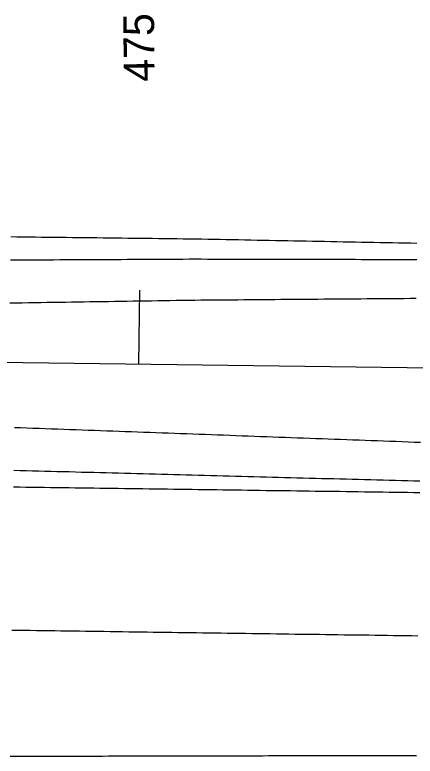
# Model space of a CAD drawing. Extents: x 2145147 to 2158018, y 137519 to 148068.
# Drawn here: x 2155483.8 to 2155548.8, y 142856.9 to 142977.4 of the extents above; entities that cross this region are included whole.
import ezdxf

# ---------------------------------------------------------------- set-up
doc = ezdxf.new("R2010")
doc.units = 0
for name, color, linetype in [('EX_Align_1', 7, 'Continuous'), ('EX_Align_1_Sta', 7, 'Continuous'), ('PR_Phasing_Pavement_1', 7, 'Continuous')]:
    doc.layers.add(name, color=color, linetype=linetype)

msp = doc.modelspace()

# ---------------------------------------------------------------- linework, layer by layer
at = {"layer": 'EX_Align_1'}
msp.add_line((2155478.49, 142920.99), (2156218.29, 142911.22), dxfattribs=at)
msp.add_lwpolyline([(2155503.99, 142932.66), (2155503.83, 142920.66)], dxfattribs=at)
at = {"layer": 'PR_Phasing_Pavement_1'}
for points in [[(2155483.11, 142941.38), (2155484.11, 142941.37), (2155485.11, 142941.36), (2155486.11, 142941.35), (2155487.11, 142941.33), (2155488.11, 142941.32), (2155489.11, 142941.31), (2155490.11, 142941.3), (2155491.11, 142941.29), (2155492.11, 142941.28), (2155493.11, 142941.26), (2155494.11, 142941.25), (2155495.11, 142941.24), (2155496.11, 142941.23), (2155497.11, 142941.22), (2155498.11, 142941.21), (2155499.11, 142941.19), (2155500.11, 142941.18), (2155501.11, 142941.17), (2155502.11, 142941.16), (2155503.11, 142941.15), (2155504.11, 142941.14), (2155505.11, 142941.12), (2155506.11, 142941.11), (2155507.11, 142941.1), (2155508.11, 142941.09), (2155509.11, 142941.08), (2155510.11, 142941.07), (2155511.11, 142941.05), (2155512.11, 142941.04), (2155513.11, 142941.02), (2155514.11, 142941), (2155515.11, 142940.99), (2155516.11, 142940.97), (2155517.11, 142940.95), (2155518.11, 142940.93), (2155519.11, 142940.91), (2155520.11, 142940.89), (2155521.11, 142940.87), (2155522.11, 142940.85), (2155523.11, 142940.83), (2155524.11, 142940.81), (2155525.11, 142940.79), (2155526.11, 142940.78), (2155527.11, 142940.76), (2155528.1, 142940.74), (2155529.1, 142940.72), (2155530.1, 142940.7), (2155531.1, 142940.68), (2155532.1, 142940.66), (2155533.1, 142940.64), (2155534.1, 142940.62), (2155535.1, 142940.6), (2155536.1, 142940.58), (2155537.1, 142940.56), (2155538.1, 142940.55), (2155539.1, 142940.53), (2155540.1, 142940.51), (2155541.1, 142940.49), (2155542.1, 142940.47), (2155543.1, 142940.45), (2155544.1, 142940.43), (2155545.1, 142940.41), (2155546.1, 142940.39), (2155547.1, 142940.37), (2155548.1, 142940.35), (2155549.1, 142940.34)], [(2155483.06, 142937.59), (2155484.06, 142937.6), (2155485.06, 142937.6), (2155486.06, 142937.61), (2155487.06, 142937.61), (2155488.06, 142937.62), (2155489.06, 142937.63), (2155490.06, 142937.63), (2155491.06, 142937.64), (2155492.06, 142937.64), (2155493.06, 142937.65), (2155494.06, 142937.65), (2155495.06, 142937.66), (2155496.06, 142937.66), (2155497.06, 142937.67), (2155498.06, 142937.67), (2155499.06, 142937.68), (2155500.06, 142937.69), (2155501.06, 142937.69), (2155502.06, 142937.7), (2155503.06, 142937.7), (2155504.06, 142937.71), (2155505.06, 142937.71), (2155506.06, 142937.72), (2155507.06, 142937.72), (2155508.06, 142937.73), (2155509.06, 142937.73), (2155510.06, 142937.74), (2155511.06, 142937.74), (2155512.06, 142937.75), (2155513.06, 142937.75), (2155514.06, 142937.75), (2155515.06, 142937.74), (2155516.06, 142937.74), (2155517.06, 142937.74), (2155518.06, 142937.74), (2155519.06, 142937.74), (2155520.06, 142937.73), (2155521.06, 142937.73), (2155522.06, 142937.73), (2155523.06, 142937.73), (2155524.06, 142937.73), (2155525.06, 142937.72), (2155526.06, 142937.72), (2155527.06, 142937.72), (2155528.07, 142937.72), (2155529.07, 142937.72), (2155530.07, 142937.71), (2155531.07, 142937.71), (2155532.07, 142937.71), (2155533.07, 142937.71), (2155534.07, 142937.71), (2155535.07, 142937.7), (2155536.07, 142937.7), (2155537.07, 142937.7), (2155538.07, 142937.7), (2155539.07, 142937.7), (2155540.07, 142937.69), (2155541.07, 142937.69), (2155542.07, 142937.69), (2155543.07, 142937.69), (2155544.07, 142937.69), (2155545.07, 142937.68), (2155546.07, 142937.68), (2155547.07, 142937.68), (2155548.07, 142937.68), (2155549.07, 142937.68)], [(2155482.97, 142930.61), (2155483.97, 142930.63), (2155484.97, 142930.64), (2155485.97, 142930.66), (2155486.97, 142930.67), (2155487.97, 142930.69), (2155488.97, 142930.7), (2155489.97, 142930.72), (2155490.97, 142930.74), (2155491.97, 142930.75), (2155492.97, 142930.77), (2155493.97, 142930.78), (2155494.97, 142930.8), (2155495.97, 142930.81), (2155496.97, 142930.83), (2155497.97, 142930.85), (2155498.97, 142930.86), (2155499.97, 142930.88), (2155500.97, 142930.89), (2155501.97, 142930.91), (2155502.97, 142930.92), (2155503.97, 142930.94), (2155504.97, 142930.96), (2155505.97, 142930.97), (2155506.97, 142930.99), (2155507.97, 142931), (2155508.97, 142931.02), (2155509.98, 142931.03), (2155510.98, 142931.05), (2155511.98, 142931.06), (2155512.98, 142931.07), (2155513.98, 142931.08), (2155514.98, 142931.09), (2155515.98, 142931.1), (2155516.98, 142931.11), (2155517.98, 142931.11), (2155518.98, 142931.12), (2155519.98, 142931.13), (2155520.98, 142931.14), (2155521.98, 142931.15), (2155522.98, 142931.16), (2155523.98, 142931.16), (2155524.98, 142931.17), (2155525.98, 142931.18), (2155526.98, 142931.19), (2155527.98, 142931.2), (2155528.98, 142931.2), (2155529.98, 142931.21), (2155530.98, 142931.22), (2155531.98, 142931.23), (2155532.98, 142931.24), (2155533.98, 142931.25), (2155534.98, 142931.25), (2155535.98, 142931.26), (2155536.98, 142931.27), (2155537.98, 142931.28), (2155538.98, 142931.29), (2155539.98, 142931.29), (2155540.98, 142931.3), (2155541.98, 142931.31), (2155542.98, 142931.32), (2155543.98, 142931.33), (2155544.98, 142931.34), (2155545.98, 142931.34), (2155546.98, 142931.35), (2155547.98, 142931.36), (2155548.98, 142931.37)], [(2155483.7, 142910.37), (2155484.7, 142910.34), (2155485.7, 142910.3), (2155486.7, 142910.26), (2155487.7, 142910.23), (2155488.7, 142910.19), (2155489.7, 142910.15), (2155490.7, 142910.12), (2155491.7, 142910.08), (2155492.7, 142910.04), (2155493.7, 142910.01), (2155494.7, 142909.97), (2155495.7, 142909.93), (2155496.69, 142909.9), (2155497.69, 142909.86), (2155498.69, 142909.82), (2155499.69, 142909.79), (2155500.69, 142909.75), (2155501.69, 142909.71), (2155502.69, 142909.68), (2155503.69, 142909.64), (2155504.69, 142909.6), (2155505.69, 142909.57), (2155506.69, 142909.53), (2155507.69, 142909.49), (2155508.69, 142909.46), (2155509.69, 142909.42), (2155510.69, 142909.38), (2155511.69, 142909.35), (2155512.69, 142909.31), (2155513.69, 142909.27), (2155514.69, 142909.24), (2155515.69, 142909.2), (2155516.69, 142909.16), (2155517.69, 142909.13), (2155518.69, 142909.09), (2155519.69, 142909.05), (2155520.69, 142909.02), (2155521.68, 142908.98), (2155522.68, 142908.94), (2155523.68, 142908.91), (2155524.68, 142908.87), (2155525.68, 142908.83), (2155526.68, 142908.8), (2155527.68, 142908.76), (2155528.68, 142908.72), (2155529.68, 142908.69), (2155530.68, 142908.65), (2155531.68, 142908.61), (2155532.68, 142908.58), (2155533.68, 142908.54), (2155534.68, 142908.5), (2155535.68, 142908.47), (2155536.68, 142908.43), (2155537.68, 142908.39), (2155538.68, 142908.36), (2155539.68, 142908.32), (2155540.68, 142908.28), (2155541.68, 142908.25), (2155542.68, 142908.21), (2155543.68, 142908.17), (2155544.68, 142908.14), (2155545.68, 142908.1), (2155546.67, 142908.06), (2155547.67, 142908.03), (2155548.67, 142907.99), (2155549.67, 142907.95)], [(2155483.61, 142903.4), (2155484.61, 142903.38), (2155485.61, 142903.35), (2155486.61, 142903.32), (2155487.61, 142903.3), (2155488.61, 142903.27), (2155489.61, 142903.24), (2155490.61, 142903.22), (2155491.61, 142903.19), (2155492.61, 142903.17), (2155493.61, 142903.14), (2155494.6, 142903.11), (2155495.6, 142903.09), (2155496.6, 142903.06), (2155497.6, 142903.03), (2155498.6, 142903.01), (2155499.6, 142902.98), (2155500.6, 142902.95), (2155501.6, 142902.93), (2155502.6, 142902.9), (2155503.6, 142902.87), (2155504.6, 142902.85), (2155505.6, 142902.82), (2155506.6, 142902.8), (2155507.6, 142902.77), (2155508.6, 142902.74), (2155509.6, 142902.72), (2155510.6, 142902.69), (2155511.6, 142902.66), (2155512.6, 142902.64), (2155513.6, 142902.61), (2155514.6, 142902.58), (2155515.6, 142902.56), (2155516.6, 142902.53), (2155517.6, 142902.5), (2155518.6, 142902.48), (2155519.6, 142902.45), (2155520.6, 142902.43), (2155521.6, 142902.4), (2155522.6, 142902.37), (2155523.6, 142902.35), (2155524.6, 142902.32), (2155525.6, 142902.29), (2155526.6, 142902.27), (2155527.6, 142902.24), (2155528.6, 142902.21), (2155529.6, 142902.19), (2155530.6, 142902.16), (2155531.6, 142902.13), (2155532.59, 142902.11), (2155533.59, 142902.08), (2155534.59, 142902.05), (2155535.59, 142902.03), (2155536.59, 142902), (2155537.59, 142901.98), (2155538.59, 142901.95), (2155539.59, 142901.92), (2155540.59, 142901.9), (2155541.59, 142901.87), (2155542.59, 142901.84), (2155543.59, 142901.82), (2155544.59, 142901.79), (2155545.59, 142901.76), (2155546.59, 142901.74), (2155547.59, 142901.71), (2155548.59, 142901.68), (2155549.59, 142901.66)], [(2155483.57, 142900.7), (2155484.57, 142900.68), (2155485.57, 142900.67), (2155486.57, 142900.65), (2155487.57, 142900.64), (2155488.57, 142900.63), (2155489.57, 142900.61), (2155490.57, 142900.6), (2155491.57, 142900.59), (2155492.57, 142900.57), (2155493.57, 142900.56), (2155494.57, 142900.55), (2155495.57, 142900.53), (2155496.57, 142900.52), (2155497.57, 142900.5), (2155498.57, 142900.49), (2155499.57, 142900.48), (2155500.57, 142900.46), (2155501.57, 142900.45), (2155502.57, 142900.44), (2155503.57, 142900.42), (2155504.57, 142900.41), (2155505.57, 142900.39), (2155506.57, 142900.38), (2155507.57, 142900.37), (2155508.57, 142900.35), (2155509.57, 142900.34), (2155510.57, 142900.33), (2155511.57, 142900.31), (2155512.57, 142900.3), (2155513.57, 142900.29), (2155514.57, 142900.27), (2155515.57, 142900.26), (2155516.57, 142900.24), (2155517.57, 142900.23), (2155518.57, 142900.22), (2155519.57, 142900.2), (2155520.57, 142900.19), (2155521.57, 142900.18), (2155522.57, 142900.16), (2155523.57, 142900.15), (2155524.57, 142900.13), (2155525.57, 142900.12), (2155526.57, 142900.11), (2155527.57, 142900.09), (2155528.57, 142900.08), (2155529.57, 142900.06), (2155530.57, 142900.05), (2155531.57, 142900.04), (2155532.57, 142900.02), (2155533.57, 142900.01), (2155534.57, 142899.99), (2155535.57, 142899.98), (2155536.57, 142899.97), (2155537.57, 142899.95), (2155538.57, 142899.94), (2155539.57, 142899.92), (2155540.57, 142899.91), (2155541.57, 142899.9), (2155542.57, 142899.88), (2155543.57, 142899.87), (2155544.57, 142899.85), (2155545.57, 142899.84), (2155546.57, 142899.83), (2155547.57, 142899.81), (2155548.57, 142899.8), (2155549.57, 142899.78)], [(2155483.26, 142877.41), (2155484.26, 142877.4), (2155485.26, 142877.39), (2155486.26, 142877.37), (2155487.26, 142877.36), (2155488.26, 142877.35), (2155489.26, 142877.33), (2155490.26, 142877.32), (2155491.26, 142877.3), (2155492.26, 142877.29), (2155493.26, 142877.28), (2155494.26, 142877.26), (2155495.26, 142877.25), (2155496.26, 142877.23), (2155497.26, 142877.22), (2155498.26, 142877.21), (2155499.26, 142877.19), (2155500.26, 142877.18), (2155501.26, 142877.16), (2155502.26, 142877.15), (2155503.26, 142877.14), (2155504.26, 142877.12), (2155505.26, 142877.11), (2155506.26, 142877.09), (2155507.26, 142877.08), (2155508.26, 142877.07), (2155509.26, 142877.05), (2155510.26, 142877.04), (2155511.26, 142877.02), (2155512.26, 142877.01), (2155513.26, 142877), (2155514.26, 142876.98), (2155515.26, 142876.97), (2155516.26, 142876.95), (2155517.26, 142876.94), (2155518.26, 142876.93), (2155519.26, 142876.91), (2155520.26, 142876.9), (2155521.26, 142876.89), (2155522.26, 142876.87), (2155523.26, 142876.86), (2155524.26, 142876.84), (2155525.26, 142876.83), (2155526.26, 142876.82), (2155527.26, 142876.8), (2155528.26, 142876.79), (2155529.26, 142876.77), (2155530.26, 142876.76), (2155531.26, 142876.75), (2155532.26, 142876.73), (2155533.26, 142876.72), (2155534.26, 142876.7), (2155535.26, 142876.69), (2155536.26, 142876.68), (2155537.26, 142876.66), (2155538.26, 142876.65), (2155539.26, 142876.63), (2155540.26, 142876.62), (2155541.26, 142876.61), (2155542.26, 142876.59), (2155543.26, 142876.58), (2155544.26, 142876.56), (2155545.26, 142876.55), (2155546.26, 142876.54), (2155547.26, 142876.52), (2155548.26, 142876.51), (2155549.26, 142876.49)], [(2155482.99, 142856.91), (2155483.99, 142856.91), (2155484.99, 142856.91), (2155485.99, 142856.91), (2155486.99, 142856.91), (2155487.99, 142856.92), (2155488.99, 142856.92), (2155489.99, 142856.92), (2155490.99, 142856.92), (2155491.99, 142856.92), (2155492.99, 142856.93), (2155493.99, 142856.93), (2155494.99, 142856.93), (2155495.99, 142856.93), (2155497, 142856.93), (2155498, 142856.93), (2155499, 142856.94), (2155500, 142856.94), (2155501, 142856.94), (2155502, 142856.94), (2155503, 142856.94), (2155504, 142856.95), (2155505, 142856.95), (2155506, 142856.95), (2155507, 142856.95), (2155508, 142856.95), (2155509, 142856.96), (2155510, 142856.96), (2155511, 142856.96), (2155512, 142856.96), (2155513, 142856.96), (2155514, 142856.97), (2155515, 142856.97), (2155516, 142856.97), (2155517, 142856.97), (2155518, 142856.97), (2155519, 142856.98), (2155520, 142856.98), (2155521, 142856.98), (2155522, 142856.98), (2155523, 142856.98), (2155524, 142856.98), (2155525, 142856.99), (2155526, 142856.99), (2155527, 142856.99), (2155528, 142856.99), (2155529, 142856.99), (2155530, 142857), (2155531, 142857), (2155532, 142857), (2155533, 142857), (2155534, 142857), (2155535, 142857.01), (2155536, 142857.01), (2155537, 142857.01), (2155538, 142857.01), (2155539, 142857.01), (2155540, 142857.02), (2155541, 142857.02), (2155542, 142857.02), (2155543, 142857.02), (2155544, 142857.02), (2155545, 142857.03), (2155546, 142857.03), (2155547, 142857.03), (2155548, 142857.03), (2155549, 142857.03)]]:
    msp.add_lwpolyline(points, dxfattribs=at)

# ---------------------------------------------------------------- texts
at = {"layer": 'EX_Align_1_Sta'}
msp.add_text('475', height=5, rotation=90.603, dxfattribs=at).set_placement((2155506.48, 142966.58))

doc.saveas('drawing.dxf')
